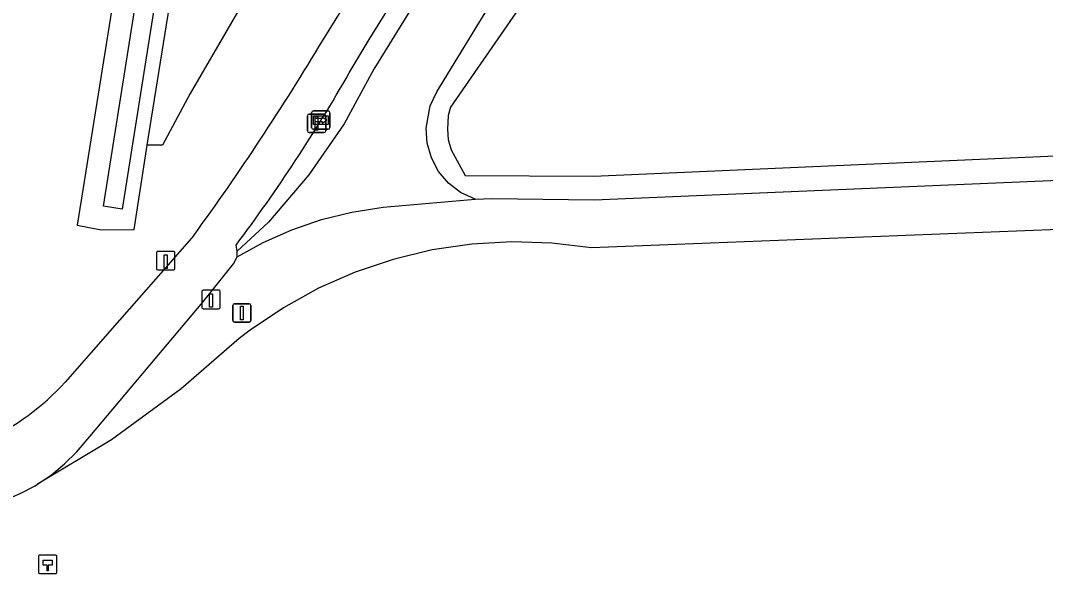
# Model space of a CAD drawing. Extents: x 160203 to 161526, y 379529 to 381797.
# Drawn here: x 160262.2 to 160317.7, y 379817.6 to 379847.6 of the extents above; entities that cross this region are included whole.
import ezdxf

# ---------------------------------------------------------------- set-up
doc = ezdxf.new("R2010")
doc.units = 0
for name, color, linetype in [('IMGEO_Afsluitpaal', 7, 'Continuous'), ('IMGEO_Fietspad_gesloten', 7, 'Continuous'), ('IMGEO_Grasland_agrarisch', 7, 'Continuous'), ('IMGEO_Hectometerpaal', 7, 'Continuous'), ('IMGEO_Loofbos', 7, 'Continuous'), ('IMGEO_Naaldbos', 7, 'Continuous'), ('IMGEO_Paal', 7, 'Continuous'), ('IMGEO_Rijbaan_lokaal_halfverhard', 7, 'Continuous'), ('IMGEO_Rijbaan_lokaal_onverhard', 7, 'Continuous'), ('IMGEO_Verkeersbordpaal', 7, 'Continuous'), ('IMGEO_Waterloop', 7, 'Continuous'), ('IMGEO_Wegwijzer', 7, 'Continuous')]:
    doc.layers.add(name, color=color, linetype=linetype)

msp = doc.modelspace()

# ---------------------------------------------------------------- linework, layer by layer
at = {"layer": 'IMGEO_Afsluitpaal'}
for p, q in [((160273.735, 379831.322), (160273.735, 379832.122)), ((160273.735, 379832.122), (160273.735, 379831.322)), ((160273.835, 379832.222), (160274.625, 379832.222)), ((160274.625, 379832.222), (160273.835, 379832.222)), ((160274.725, 379832.122), (160274.725, 379831.322)), ((160274.725, 379831.322), (160274.725, 379832.122)), ((160274.625, 379831.222), (160273.835, 379831.222)), ((160273.835, 379831.222), (160274.625, 379831.222))]:
    msp.add_line(p, q, dxfattribs=at)
msp.add_lwpolyline([(160274.155, 379832.097), (160274.305, 379832.097), (160274.305, 379831.347), (160274.155, 379831.347), (160274.155, 379832.097)], dxfattribs=at)
for centre, start, end in [((160273.835, 379832.122), 90, 180), ((160273.835, 379832.122), 90, 180), ((160274.625, 379832.122), 0, 90), ((160274.625, 379832.122), 360, 90), ((160273.835, 379831.322), 180, 270), ((160273.835, 379831.322), 180, 270), ((160274.625, 379831.322), 270, 0), ((160274.625, 379831.322), 270, 0)]:
    msp.add_arc(centre, 0.1, start, end, dxfattribs=at)
at = {"layer": 'IMGEO_Fietspad_gesloten'}
for points in [[(160297.964, 379877.726), (160278.623, 379846.515)], [(160280.047, 379844.726), (160281.127, 379846.533), (160299.862, 379876.641)], [(160271.624, 379835.919), (160270.1, 379834.168), (160267.611, 379831.327), (160264.665, 379827.964)], [(160273.985, 379835.069), (160273.92, 379835.399)], [(160256.601, 379820.659), (160256.798, 379820.752), (160257.004, 379820.826), (160257.215, 379820.882), (160257.43, 379820.919), (160257.648, 379820.936), (160257.866, 379820.934), (160258.769, 379820.975), (160259.665, 379821.097), (160260.546, 379821.298), (160261.406, 379821.577), (160262.238, 379821.932), (160263.034, 379822.359), (160263.162, 379822.437)]]:
    msp.add_lwpolyline(points, dxfattribs=at)
for centre, radius, start, end in [((160157.771, 379918.732), 140.786, 323.96904, 329.13886), ((160200.092, 379890.573), 92.167, 323.22791, 330.16946), ((160253.862, 379838.027), 14.764, 296.1644, 317.031)]:
    msp.add_arc(centre, radius, start, end, dxfattribs=at)
at = {"layer": 'IMGEO_Grasland_agrarisch'}
msp.add_lwpolyline([(160269.099, 379840.815), (160294.658, 380000), (160298.322, 380022.823), (160299.628, 380027.255)], dxfattribs=at)
at = {"layer": 'IMGEO_Hectometerpaal'}
for p, q in [((160263.222, 379818.52), (160263.222, 379817.679)), ((160263.222, 379818.52), (160263.222, 379817.679)), ((160264.138, 379818.604), (160263.297, 379818.604)), ((160264.138, 379818.604), (160263.297, 379818.604)), ((160264.222, 379817.688), (160264.222, 379818.529)), ((160264.222, 379817.688), (160264.222, 379818.529)), ((160263.306, 379817.604), (160264.147, 379817.604)), ((160263.306, 379817.604), (160264.147, 379817.604))]:
    msp.add_line(p, q, dxfattribs=at)
msp.add_lwpolyline([(160263.747, 379817.748), (160263.687, 379817.748), (160263.687, 379818.053), (160263.467, 379818.053), (160263.467, 379818.322), (160263.967, 379818.322), (160263.967, 379818.053), (160263.747, 379818.053), (160263.747, 379817.748)], dxfattribs=at)
for centre, start, end in [((160263.3, 379818.526), 92.4484, 184.2845), ((160263.3, 379818.526), 92.4484, 184.2845), ((160264.144, 379818.526), 2.4484, 94.2845), ((160264.144, 379818.526), 2.4484, 94.2845), ((160263.3, 379817.682), 182.4484, 274.2845), ((160263.3, 379817.682), 182.4484, 274.2845), ((160264.144, 379817.682), 272.4484, 4.2845), ((160264.144, 379817.682), 272.4484, 4.2845)]:
    msp.add_arc(centre, 0.0779, start, end, dxfattribs=at)
at = {"layer": 'IMGEO_Loofbos'}
for points in [[(160296.113, 380028.315), (160294.667, 380020.684), (160291.49, 380000), (160265.319, 379836.48), (160266.618, 379836.233), (160268.399, 379836.243), (160269.099, 379840.815)], [(160344.03, 379964.076), (160343.374, 379963.382), (160340.644, 379960.498), (160339.716, 379959.518), (160309.992, 379909.315), (160298.147, 379889.57), (160271.431, 379843.618), (160269.942, 379840.82), (160269.099, 379840.815)]]:
    msp.add_lwpolyline(points, dxfattribs=at)
at = {"layer": 'IMGEO_Naaldbos'}
msp.add_lwpolyline([(160289.379, 379848.46), (160285.521, 379842.875), (160285.39, 379842.422), (160285.362, 379841.671), (160285.402, 379841.121), (160285.566, 379840.56), (160286.316, 379839.163), (160293.259, 379839.128), (160321.569, 379840.374), (160326.558, 379840.64), (160395.836, 379844.33), (160408.838, 379844.894), (160410.209, 379845.079), (160411.279, 379845.596), (160411.574, 379846.002), (160411.663, 379847.423)], dxfattribs=at)
at = {"layer": 'IMGEO_Paal'}
for p, q in [((160269.605, 379834.97), (160269.605, 379834.129)), ((160269.605, 379834.97), (160269.605, 379834.129)), ((160270.521, 379835.054), (160269.68, 379835.054)), ((160270.521, 379835.054), (160269.68, 379835.054)), ((160270.605, 379834.138), (160270.605, 379834.979)), ((160270.605, 379834.138), (160270.605, 379834.979)), ((160269.689, 379834.054), (160270.53, 379834.054)), ((160269.689, 379834.054), (160270.53, 379834.054)), ((160272.061, 379832.869), (160272.061, 379832.028)), ((160272.061, 379832.869), (160272.061, 379832.028)), ((160272.977, 379832.953), (160272.136, 379832.953)), ((160272.977, 379832.953), (160272.136, 379832.953)), ((160273.061, 379832.037), (160273.061, 379832.878)), ((160273.061, 379832.037), (160273.061, 379832.878)), ((160272.145, 379831.953), (160272.986, 379831.953)), ((160272.145, 379831.953), (160272.986, 379831.953))]:
    msp.add_line(p, q, dxfattribs=at)
for points in [[(160270.02, 379834.867), (160270.18, 379834.867), (160270.18, 379834.134), (160270.02, 379834.134), (160270.02, 379834.867)], [(160272.476, 379832.766), (160272.636, 379832.766), (160272.636, 379832.033), (160272.476, 379832.033), (160272.476, 379832.766)]]:
    msp.add_lwpolyline(points, dxfattribs=at)
for centre, start, end in [((160269.683, 379834.976), 92.4484, 184.2845), ((160269.683, 379834.976), 92.4484, 184.2845), ((160270.527, 379834.976), 2.4484, 94.2845), ((160270.527, 379834.976), 2.4484, 94.2845), ((160269.683, 379834.132), 182.4484, 274.2845), ((160269.683, 379834.132), 182.4484, 274.2845), ((160270.527, 379834.132), 272.4484, 4.2845), ((160270.527, 379834.132), 272.4484, 4.2845), ((160272.139, 379832.875), 92.4484, 184.2845), ((160272.139, 379832.875), 92.4484, 184.2845), ((160272.983, 379832.875), 2.4484, 94.2845), ((160272.983, 379832.875), 2.4484, 94.2845), ((160272.139, 379832.031), 182.4484, 274.2845), ((160272.139, 379832.031), 182.4484, 274.2845), ((160272.983, 379832.031), 272.4484, 4.2845), ((160272.983, 379832.031), 272.4484, 4.2845)]:
    msp.add_arc(centre, 0.0779, start, end, dxfattribs=at)
at = {"layer": 'IMGEO_Rijbaan_lokaal_halfverhard'}
for points in [[(160286.852, 379837.884), (160287.758, 379837.92), (160293.309, 379837.852), (160319.308, 379838.953), (160321.586, 379839.096), (160325.467, 379839.303), (160395.898, 379843.055), (160409.232, 379843.634)], [(160411.195, 379841.144), (160396.582, 379840.703), (160323.24, 379836.572), (160321.514, 379836.475), (160318.918, 379836.256), (160293.164, 379835.245), (160291.011, 379835.508), (160288.842, 379835.577), (160286.677, 379835.452), (160284.531, 379835.135), (160282.422, 379834.627), (160280.367, 379833.932), (160278.382, 379833.057), (160276.483, 379832.008), (160274.685, 379830.794), (160274.08, 379830.329), (160270.948, 379827.608), (160267.171, 379824.848), (160263.162, 379822.437)], [(160273.979, 379834.763), (160275.379, 379835.54), (160276.932, 379836.233), (160278.542, 379836.785), (160280.193, 379837.19), (160281.875, 379837.447), (160286.852, 379837.884)], [(160263.162, 379822.437), (160263.924, 379822.959), (160264.636, 379823.547), (160265.293, 379824.196), (160265.889, 379824.902), (160265.992, 379825.037), (160272.114, 379832.303), (160273.784, 379834.386), (160273.979, 379834.763)]]:
    msp.add_lwpolyline(points, dxfattribs=at)
at = {"layer": 'IMGEO_Rijbaan_lokaal_onverhard'}
for points in [[(160347.67, 379955.937), (160345.43, 379951.75), (160342.313, 379946.218), (160337.019, 379937.498), (160318.704, 379906.492), (160300.693, 379876.221), (160281.375, 379844.937), (160279.766, 379841.977), (160277.856, 379839.201), (160275.666, 379836.641), (160273.985, 379835.069)], [(160286.852, 379837.884), (160286.069, 379838.257), (160285.416, 379838.762), (160284.882, 379839.393), (160284.492, 379840.121), (160284.26, 379840.914), (160284.199, 379841.737), (160284.43, 379842.952), (160284.789, 379843.696), (160288.19, 379849.297), (160303.471, 379874.463), (160321.516, 379904.949), (160339.938, 379935.827), (160344.474, 379943.281), (160348.827, 379950.843), (160349.266, 379951.489), (160349.836, 379952.037), (160350.507, 379952.455), (160351.251, 379952.724), (160352.034, 379952.832), (160352.823, 379952.775), (160353.941, 379952.388), (160354.595, 379951.944)], [(160273.979, 379834.763), (160273.985, 379835.069)]]:
    msp.add_lwpolyline(points, dxfattribs=at)
at = {"layer": 'IMGEO_Verkeersbordpaal'}
for p, q in [((160277.78, 379841.595), (160277.78, 379842.395)), ((160277.78, 379842.395), (160277.78, 379841.595)), ((160277.88, 379842.495), (160278.67, 379842.495)), ((160278.67, 379842.495), (160277.88, 379842.495)), ((160278.77, 379842.395), (160278.77, 379841.595)), ((160278.77, 379841.595), (160278.77, 379842.395)), ((160278.67, 379841.495), (160277.88, 379841.495)), ((160277.88, 379841.495), (160278.67, 379841.495))]:
    msp.add_line(p, q, dxfattribs=at)
msp.add_lwpolyline([(160278.2, 379842.37), (160278.35, 379842.37), (160278.35, 379841.62), (160278.2, 379841.62), (160278.2, 379842.37)], dxfattribs=at)
for centre, start, end in [((160277.88, 379842.395), 90, 180), ((160277.88, 379842.395), 90, 180), ((160278.67, 379842.395), 0, 90), ((160278.67, 379842.395), 360, 90), ((160277.88, 379841.595), 180, 270), ((160277.88, 379841.595), 180, 270), ((160278.67, 379841.595), 270, 0), ((160278.67, 379841.595), 270, 0)]:
    msp.add_arc(centre, 0.1, start, end, dxfattribs=at)
at = {"layer": 'IMGEO_Waterloop'}
msp.add_lwpolyline([(160267.744, 379837.349), (160266.746, 379837.507), (160272.07, 379871.139), (160275.078, 379890.175), (160279.66, 379918.252), (160282.984, 379938.721), (160287.954, 379969.318), (160292.642, 380000.58), (160296.099, 380020.798), (160297.14, 380027.394), (160298.138, 380027.237), (160297.095, 380020.628), (160293.64, 380000.42), (160288.952, 379969.162), (160283.982, 379938.559), (160280.657, 379918.09), (160276.075, 379890.014), (160273.068, 379870.981), (160267.744, 379837.349)], dxfattribs=at)
at = {"layer": 'IMGEO_Wegwijzer'}
for p, q in [((160278.007, 379841.772), (160278.007, 379842.572)), ((160278.007, 379842.572), (160278.007, 379841.772)), ((160278.107, 379842.672), (160278.897, 379842.672)), ((160278.897, 379842.672), (160278.107, 379842.672)), ((160278.997, 379842.572), (160278.997, 379841.772)), ((160278.997, 379841.772), (160278.997, 379842.572)), ((160278.897, 379841.672), (160278.107, 379841.672)), ((160278.107, 379841.672), (160278.897, 379841.672))]:
    msp.add_line(p, q, dxfattribs=at)
for points in [[(160278.108, 379842.404), (160278.896, 379842.404), (160278.896, 379841.94), (160278.108, 379841.94), (160278.108, 379842.404)], [(160278.173, 379842.256), (160278.173, 379842.172), (160278.173, 379842.088), (160278.584, 379842.088), (160278.584, 379842.005), (160278.831, 379842.172), (160278.584, 379842.339), (160278.584, 379842.256), (160278.173, 379842.256)]]:
    msp.add_lwpolyline(points, dxfattribs=at)
for centre, start, end in [((160278.107, 379842.572), 90, 180), ((160278.107, 379842.572), 90, 180), ((160278.897, 379842.572), 0, 90), ((160278.897, 379842.572), 360, 90), ((160278.107, 379841.772), 180, 270), ((160278.107, 379841.772), 180, 270), ((160278.897, 379841.772), 270, 0), ((160278.897, 379841.772), 270, 0)]:
    msp.add_arc(centre, 0.1, start, end, dxfattribs=at)

doc.saveas('drawing.dxf')
